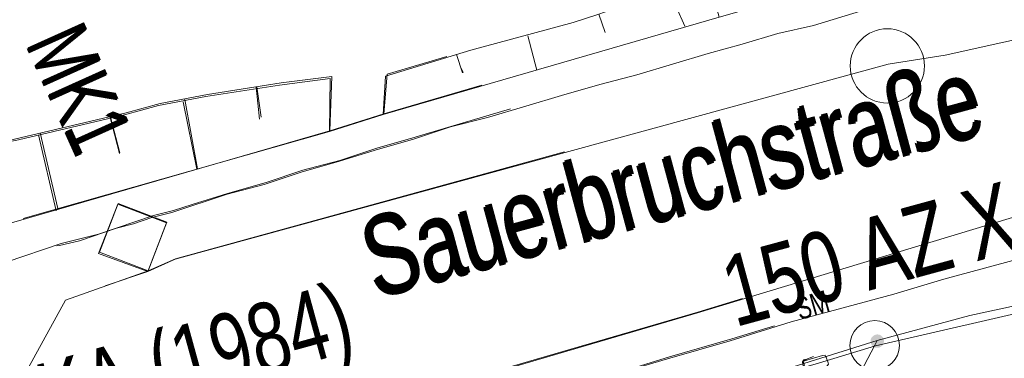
# Model space of a CAD drawing. Header units: metres. Extents: x -740 to 758, y -633 to 854.
# Tile 362 of 656: x 179.91 to 199.8, y -441.4 to -434.56. Entities that reach past the tile are written whole.
import ezdxf

# ---------------------------------------------------------------- set-up
doc = ezdxf.new("R2010")
doc.units = ezdxf.units.M
doc.header["$MEASUREMENT"] = 0
for name, color, linetype in [('Gas.LOVION', 7, 'Continuous'), ('Grundkarte.LOVION', 7, 'Continuous'), ('Grundkarte_Text.LOVION', 7, 'Continuous'), ('Strom.LOVION', 7, 'Continuous'), ('Wasser.LOVION', 7, 'Continuous')]:
    doc.layers.add(name, color=color, linetype=linetype)
doc.styles.add('ERSTELLTER_STIL_1', font='arial.ttf')

msp = doc.modelspace()

# ---------------------------------------------------------------- hatches: boundary and pattern name
at = {"layer": 'Wasser.LOVION', "linetype": 'Continuous', "lineweight": 13}
for points in [[(197.332, -441.136), (197.342, -441.123), (197.35, -441.108), (197.356, -441.092), (197.36, -441.076), (197.362, -441.06), (197.362, -441.043), (197.36, -441.026), (197.356, -441.01), (197.35, -440.994), (197.342, -440.98), (197.332, -440.966), (197.32, -440.954), (197.307, -440.943), (197.293, -440.934), (197.278, -440.927), (197.262, -440.922), (197.246, -440.919), (197.229, -440.918), (197.212, -440.919), (197.196, -440.922), (197.18, -440.928), (197.165, -440.935), (197.15, -440.944), (197.138, -440.955), (197.126, -440.967), (197.116, -440.98), (197.108, -440.995), (197.102, -441.011), (197.098, -441.027), (197.096, -441.044), (197.096, -441.06), (197.098, -441.077), (197.102, -441.093), (197.109, -441.109), (197.117, -441.123), (197.127, -441.137), (197.138, -441.149), (197.151, -441.16), (197.165, -441.169), (197.18, -441.176), (197.196, -441.181), (197.213, -441.184), (197.23, -441.185), (197.246, -441.184), (197.263, -441.181), (197.279, -441.176), (197.294, -441.168), (197.308, -441.159), (197.321, -441.149)], [(197.336, -441.133), (197.346, -441.12), (197.354, -441.105), (197.36, -441.089), (197.364, -441.073), (197.366, -441.056), (197.366, -441.04), (197.364, -441.023), (197.36, -441.007), (197.353, -440.991), (197.345, -440.977), (197.335, -440.963), (197.324, -440.951), (197.311, -440.94), (197.297, -440.931), (197.282, -440.924), (197.266, -440.919), (197.249, -440.916), (197.232, -440.915), (197.216, -440.916), (197.199, -440.919), (197.183, -440.925), (197.168, -440.932), (197.154, -440.941), (197.141, -440.951), (197.13, -440.964), (197.12, -440.977), (197.112, -440.992), (197.106, -441.008), (197.102, -441.024), (197.1, -441.04), (197.1, -441.057), (197.102, -441.074), (197.106, -441.09), (197.112, -441.106), (197.12, -441.12), (197.13, -441.134), (197.142, -441.146), (197.155, -441.157), (197.169, -441.166), (197.184, -441.173), (197.2, -441.178), (197.217, -441.181), (197.233, -441.182), (197.25, -441.181), (197.266, -441.178), (197.282, -441.172), (197.297, -441.165), (197.312, -441.156), (197.324, -441.145)]]:
    msp.add_hatch(color=7, dxfattribs=at).paths.add_polyline_path(points)

# ---------------------------------------------------------------- linework, layer by layer
at = {"layer": 'Gas.LOVION', "color": 5, "linetype": 'Continuous', "lineweight": 18}
for points in [[(185.235, -442.89), (188.988, -441.828), (193.6, -440.476), (205.456, -436.893), (223.665, -434.95), (227.418, -432.677), (227.723, -432.174), (230.632, -427.915), (231.221, -424.872), (230.683, -419.826), (230.196, -416.357), (230.13, -415.683), (230.066, -415.172), (229.992, -414.574), (227.66, -404.472), (227.404, -402.916), (225.688, -393.67)], [(143.42, -487.608), (153.435, -483.777), (165.582, -479.545), (176.647, -475.124), (177.871, -467.541), (177.767, -465.571), (177.738, -464.82), (177.518, -460.6), (173.232, -453.039), (172.711, -452.1), (170.342, -447.514), (173.069, -446.39), (173.582, -446.192), (176.854, -445.193), (181.881, -443.859), (189.01, -441.802), (193.608, -440.466), (194.511, -440.186)]]:
    msp.add_lwpolyline(points, dxfattribs=at)
at = {"layer": 'Grundkarte.LOVION', "color": 8, "linetype": 'Continuous', "lineweight": 18}
for points in [[(167.061, -427.953), (176.43, -427.953), (184.936, -427.89), (186.118, -427.892), (195.775, -427.806), (196.449, -431.375), (196.853, -433.7), (194.036, -434.507), (187.253, -436.471), (186.163, -436.814), (179.98, -438.571)], [(197.379, -434.24), (195.944, -434.675), (195.221, -434.835), (194.503, -435.053), (193.812, -435.239), (192.377, -435.674), (191.627, -435.866), (190.851, -436.09), (190.133, -436.308), (189.357, -436.531), (188.607, -436.723), (187.863, -436.973), (187.087, -437.197), (186.37, -437.414), (185.593, -437.638), (184.849, -437.888), (184.1, -438.08), (182.984, -438.455), (182.58, -438.554), (182.208, -438.679), (181.862, -438.771), (181.118, -439.022), (180.714, -439.12), (180.655, -439.126)], [(179.98, -438.571), (186.163, -436.814), (187.253, -436.471), (194.036, -434.507)], [(179.98, -438.571), (186.163, -436.814), (187.253, -436.471), (194.036, -434.507)], [(178.266, -439.084), (186.171, -436.804), (187.261, -436.461), (189.244, -435.883)], [(178.266, -439.084), (186.171, -436.804), (187.261, -436.461), (189.244, -435.883), (187.261, -436.461), (186.171, -436.804), (178.266, -439.084)], [(189.822, -436.358), (189.392, -436.489), (188.615, -436.713), (187.898, -436.931), (187.122, -437.155), (186.378, -437.405), (185.628, -437.596), (184.884, -437.846), (184.108, -438.07), (183.39, -438.288), (183.018, -438.413), (182.614, -438.511), (181.498, -438.887), (181.153, -438.979), (180.748, -439.078), (179.632, -439.453)], [(211.765, -437.178), (207.912, -437.673), (206.895, -437.861), (205.821, -438.055), (203.736, -438.495), (202.726, -438.741), (201.657, -438.994), (200.646, -439.24), (198.573, -439.798), (197.568, -440.103), (195.495, -440.66), (194.261, -441.047), (192.996, -441.407), (191.79, -441.761), (190.524, -442.121), (189.291, -442.508), (188.084, -442.862), (186.819, -443.223), (185.926, -443.458)], [(195.157, -440.743), (194.296, -441.005), (193.031, -441.365), (191.798, -441.751), (190.559, -442.079), (189.326, -442.466), (188.119, -442.82), (186.854, -443.181), (185.621, -443.567), (184.414, -443.922), (183.149, -444.282), (180.682, -445.055), (180.428, -445.168), (180.205, -445.308), (179.95, -445.422), (179.504, -445.702)]]:
    msp.add_lwpolyline(points, dxfattribs=at)
at = {"layer": 'Grundkarte.LOVION', "color": 7, "linetype": 'Continuous', "lineweight": 13}
msp.add_lwpolyline([(187.253, -436.471), (187.295, -435.698), (189.018, -435.175), (191.091, -434.618), (191.607, -434.449), (192.064, -434.286), (192.664, -434.08), (193.859, -433.608), (193.943, -434.162), (194.036, -434.507)], close=True, dxfattribs=at)
for points in [[(193.004, -433.928), (193.345, -434.693)], [(191.607, -434.449), (191.732, -434.821)], [(190.171, -434.885), (190.357, -435.576)], [(189.244, -435.883), (187.261, -436.461), (187.33, -435.656), (188.537, -435.302)], [(188.731, -435.263), (188.856, -435.635)], [(188.826, -435.54), (188.864, -435.625)], [(179.052, -437.145), (179.919, -436.943), (182.057, -436.438), (182.748, -436.252), (183.705, -436.07), (185.19, -435.836), (186.212, -435.707), (186.171, -436.804), (178.266, -439.084)], [(178.373, -437.25), (179.044, -437.155), (179.884, -436.985), (182.022, -436.48), (182.713, -436.294), (183.671, -436.112), (185.155, -435.878), (186.177, -435.749), (186.163, -436.814), (179.98, -438.571)], [(184.687, -435.924), (184.75, -436.568)], [(184.695, -435.914), (184.784, -436.526)], [(183.208, -436.216), (183.489, -437.578)], [(183.243, -436.174), (183.497, -437.568)], [(181.729, -436.509), (181.921, -437.258)], [(181.738, -436.499), (181.929, -437.248)], [(180.288, -436.886), (180.645, -438.418)], [(180.323, -436.844), (180.68, -438.375)]]:
    msp.add_lwpolyline(points, dxfattribs=at)
at = {"layer": 'Grundkarte.LOVION', "color": 253, "linetype": 'Continuous', "lineweight": 18}
for points in [[(194.036, -434.507), (187.253, -436.471), (186.163, -436.814), (179.98, -438.571)], [(189.244, -435.883), (187.261, -436.461), (186.171, -436.804), (178.266, -439.084)]]:
    msp.add_lwpolyline(points, dxfattribs=at)
at = {"layer": 'Strom.LOVION', "color": 150, "linetype": 'Continuous', "lineweight": 18}
msp.add_lwpolyline([(187.067, -444.395), (190.366, -443.068), (195.1, -441.763), (195.977, -441.514), (197.197, -441.144), (206.693, -438.959), (211.315, -438.02), (213.904, -438.047), (216.638, -438.356), (217.348, -438.213), (217.113, -436.862), (215.324, -428.392), (215.412, -425.206)], dxfattribs=at)
at = {"layer": 'Strom.LOVION', "color": 7, "linetype": 'Continuous', "lineweight": 13}
msp.add_lwpolyline([(195.845, -441.675), (195.786, -441.681), (195.754, -441.654), (195.768, -441.638), (195.727, -441.524), (195.721, -441.466), (195.748, -441.433), (195.764, -441.447), (196.122, -441.338), (196.181, -441.332), (196.184, -441.361), (196.2, -441.374), (196.241, -441.489), (196.243, -441.518), (196.191, -441.582)], close=True, dxfattribs=at)
msp.add_lwpolyline([(196.183, -441.559), (195.853, -441.665), (195.837, -441.652), (195.824, -441.668), (195.776, -441.628), (195.748, -441.498), (195.732, -441.485), (195.745, -441.469), (195.729, -441.456), (195.742, -441.44), (195.756, -441.424), (195.772, -441.437), (195.785, -441.421), (195.942, -441.361)], dxfattribs=at)
at = {"layer": 'Wasser.LOVION', "color": 94, "linetype": 'Continuous', "lineweight": 18}
for points in [[(219.172, -430.72), (214.311, -431.786), (198.603, -435.273), (197.454, -435.459), (183.046, -439.395), (182.494, -439.641), (181.635, -439.931)], [(190.912, -437.227), (183.054, -439.385), (182.502, -439.631), (180.831, -440.223), (176.577, -447.954), (175.927, -449.17), (177.218, -452.088)]]:
    msp.add_lwpolyline(points, dxfattribs=at)
at = {"layer": 'Wasser.LOVION', "color": 150, "linetype": 'Continuous', "lineweight": 18}
for points in [[(186.81, -444.184), (190.778, -443.057), (191.095, -442.967), (191.124, -442.964), (191.538, -442.82), (197.231, -441.037), (199.102, -440.529), (209.016, -438.392), (216.614, -437.502), (217.463, -437.419), (217.567, -437.423), (223.795, -436.888), (224.924, -436.793), (235.075, -436.332), (242.609, -435.847)], [(197.231, -441.037), (197.181, -441.131), (196.608, -442.221), (198.298, -448.322)]]:
    msp.add_lwpolyline(points, dxfattribs=at)
at = {"layer": 'Wasser.LOVION', "color": 7, "linetype": 'Continuous', "lineweight": 13}
for points in [[(182.494, -439.641), (181.498, -439.28), (181.888, -438.281), (182.871, -438.658)], [(182.502, -439.631), (181.519, -439.254), (181.896, -438.271), (182.879, -438.648)]]:
    msp.add_lwpolyline(points, close=True, dxfattribs=at)
for centre, radius in [((197.434, -435.493), 0.75), ((197.18, -441.136), 0.5)]:
    msp.add_circle(centre, radius, dxfattribs=at)

# ---------------------------------------------------------------- texts
at = {"layer": 'Gas.LOVION', "color": 5, "linetype": 'Continuous', "lineweight": 18, "insert": (173.421, -445.333), "char_height": 1.42279, "attachment_point": 7, "rotation": 15.4133, "style": 'ERSTELLTER_STIL_1'}
msp.add_mtext('{\\A1;\\W0.72102x;150 ND ST KA (1984)}', dxfattribs=at)
at = {"layer": 'Grundkarte_Text.LOVION', "color": 8, "linetype": 'Continuous', "lineweight": 18, "attachment_point": 7, "style": 'ERSTELLTER_STIL_1'}
for s, insert, char_height, rotation in [('{\\A1;\\W0.71558x;Sauerbruchstraße}', (187.127, -440.192), 1.60086, 15.1114), ('{\\A1;\\W0.71560x;Sauerbruchstraße}', (187.092, -440.234), 1.60081, 15.1119)]:
    msp.add_mtext(s, dxfattribs=dict(at, insert=insert, char_height=char_height, rotation=rotation))
at = {"layer": 'Strom.LOVION', "color": 7, "linetype": 'Continuous', "lineweight": 13, "insert": (195.666, -440.633), "char_height": 0.44458, "attachment_point": 7, "rotation": 16.2481, "style": 'ERSTELLTER_STIL_1'}
msp.add_mtext('{\\A1;\\W0.71568x;SM}', dxfattribs=at)
at = {"layer": 'Wasser.LOVION', "color": 7, "linetype": 'Continuous', "lineweight": 13, "attachment_point": 7, "style": 'ERSTELLTER_STIL_1'}
for s, insert, char_height, rotation in [('{\\A1;\\W0.71562x;MK1}', (180.008, -435.053), 1.24493, 294.2464), ('{\\A1;\\W0.71563x;MK1}', (180.029, -435.027), 1.24491, 294.2442)]:
    msp.add_mtext(s, dxfattribs=dict(at, insert=insert, char_height=char_height, rotation=rotation))
at = {"layer": 'Wasser.LOVION', "color": 150, "linetype": 'Continuous', "lineweight": 18, "attachment_point": 7, "style": 'ERSTELLTER_STIL_1'}
for s, insert, char_height, rotation in [('{\\A1;\\W0.72423x;150 AZ XA XI (1957)}', (194.469, -441.184), 1.42283, 15.2435), ('{\\A1;\\W0.72426x;150 AZ XA XI (1957)}', (194.478, -441.174), 1.42278, 15.244)]:
    msp.add_mtext(s, dxfattribs=dict(at, insert=insert, char_height=char_height, rotation=rotation))

doc.saveas('drawing.dxf')
